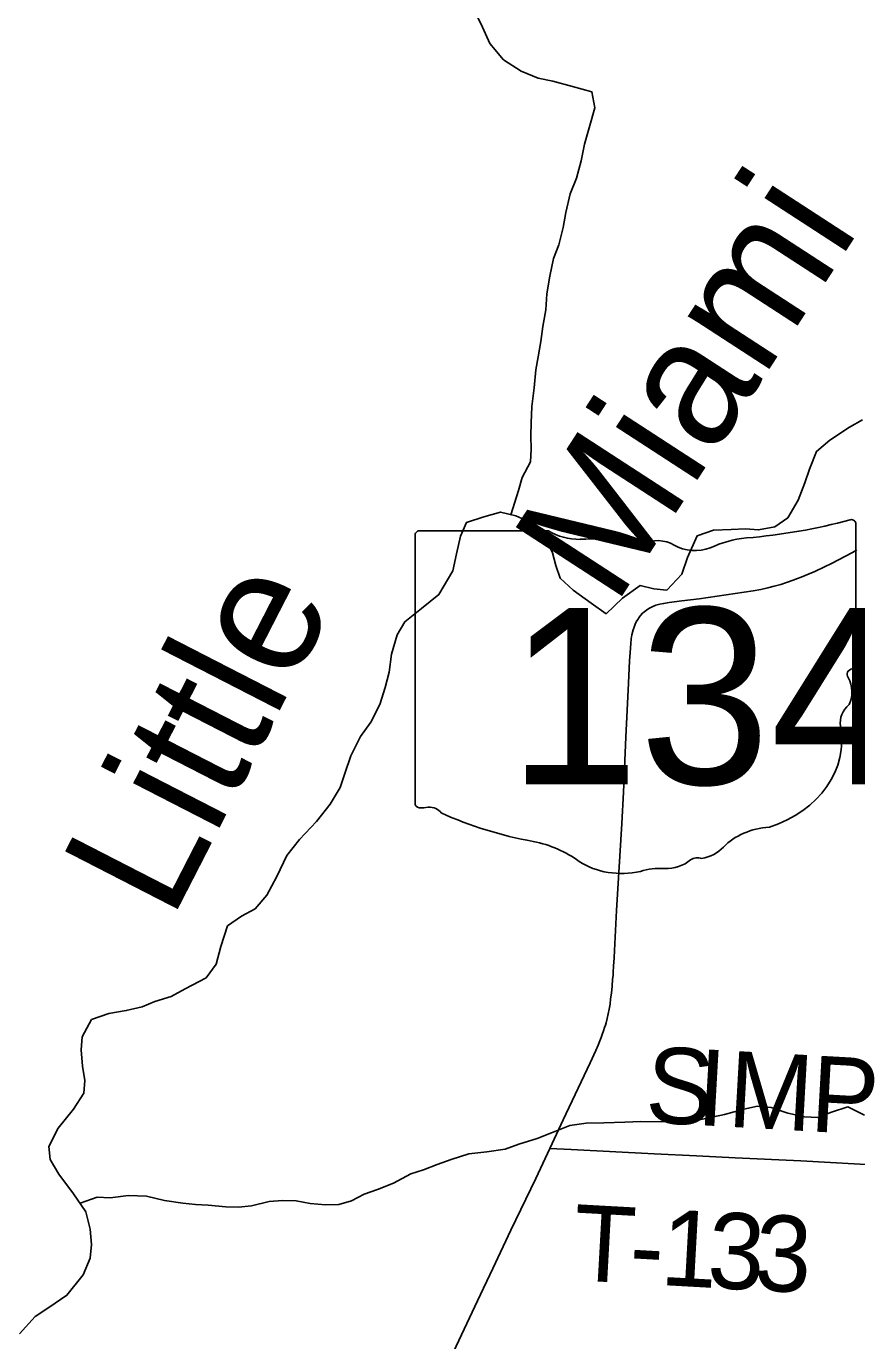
# Model space of a CAD drawing. Extents: x 1442749 to 1756758, y 235267 to 677782.
# Drawn here: x 1606204 to 1609483, y 468064 to 473252 of the extents above; entities that cross this region are included whole.
import ezdxf

# ---------------------------------------------------------------- set-up
doc = ezdxf.new("R2010")
doc.units = 0
for name, color, linetype in [('GM_X_Major_River', 7, 'Continuous'), ('GM_X_Major_River_Text', 7, 'Continuous'), ('GM_X_Minor_River', 7, 'Continuous'), ('GM_X_State_Location', 7, 'Continuous'), ('GM_X_State_Route', 7, 'Continuous'), ('GM_X_State_Shield', 7, 'Continuous'), ('GM_X_Township_Road', 7, 'Continuous'), ('GM_X_Township_Road_Text', 7, 'Continuous')]:
    doc.layers.add(name, color=color, linetype=linetype)

msp = doc.modelspace()

# ---------------------------------------------------------------- linework, layer by layer
at = {"layer": 'GM_X_Major_River'}
msp.add_lwpolyline([(1609505.4, 471698.5), (1609454.6, 471669.4), (1609377.4, 471618.9), (1609324.4, 471573.9), (1609296.9, 471504.3), (1609277.7, 471450.6), (1609252.2, 471381), (1609210.6, 471311.7), (1609159.8, 471276.6), (1609095.4, 471263.9), (1609043.4, 471269), (1608987.2, 471266.1), (1608917, 471263.5), (1608852.4, 471240.8), (1608814.5, 471155.4), (1608793.1, 471089.7), (1608733.7, 471026.8), (1608681.7, 471031.8), (1608627.8, 471044.9), (1608558.6, 470994.2), (1608493.2, 470933.4), (1608434, 470974.7), (1608362.9, 471026.2), (1608311.8, 471073.4), (1608294.9, 471123.8), (1608281.9, 471174.1), (1608255, 471228.8), (1608208.2, 471287.8), (1608136.7, 471319.3), (1608076.9, 471334.6), (1608010.4, 471315.9), (1607941.7, 471293.2), (1607918.6, 471239.6), (1607903.1, 471169.8), (1607887.6, 471102), (1607833.5, 471008.9), (1607764.2, 470954.2), (1607699, 470901.4), (1607667.9, 470849.9), (1607646.2, 470774.2), (1607636.7, 470702.3), (1607621.4, 470642.5), (1607599.9, 470574.8), (1607564.4, 470505.4), (1607523.1, 470448.1), (1607485.4, 470372.7), (1607461.9, 470303), (1607442.7, 470247.3), (1607403.2, 470182), (1607349.7, 470113), (1607282.1, 470042.2), (1607232.6, 469979.1), (1607192.8, 469895.7), (1607153.2, 469822.4), (1607107.9, 469769.2), (1607053.2, 469740.2), (1606998.3, 469701.3), (1606972.5, 469619.6), (1606953, 469549.9), (1606913.8, 469496.6), (1606830.7, 469452.2), (1606776, 469423.2), (1606711.4, 469402.5), (1606660.9, 469381.5), (1606598.5, 469366.7), (1606530.1, 469356.1), (1606461.4, 469331.4), (1606423.9, 469264), (1606420.8, 469212), (1606425.5, 469147.8), (1606434.3, 469091.5), (1606431.3, 469041.5), (1606389.8, 468978.2), (1606330.1, 468903.3), (1606292.5, 468829.9), (1606297.5, 468779.7), (1606332.3, 468720.9), (1606390.8, 468643.6), (1606439.4, 468572.5), (1606456, 468504), (1606460.7, 468443.8), (1606455.5, 468389.8), (1606428.1, 468324.2), (1606364.3, 468243.3), (1606293.1, 468194.7), (1606238.3, 468159.7), (1606176.7, 468090.8)], dxfattribs=at)
at = {"layer": 'GM_X_Minor_River'}
for points in [[(1608117, 471324.3), (1608147.3, 471419.2), (1608162, 471471.2), (1608194.9, 471532.9), (1608197.6, 471583), (1608196.3, 471635.1), (1608197, 471687.2), (1608199.9, 471751.3), (1608208.9, 471825.3), (1608215.8, 471895.4), (1608224.6, 471947.4), (1608235.4, 472007.4), (1608244.2, 472067.4), (1608255.2, 472133.4), (1608260, 472195.5), (1608271, 472265.5), (1608285.9, 472335.5), (1608306.7, 472389.3), (1608323.7, 472457.3), (1608334.5, 472517.2), (1608351.5, 472591.2), (1608376.4, 472653), (1608395.4, 472720.9), (1608408.3, 472786.9), (1608429.4, 472860.8), (1608448.3, 472930.7), (1608437.1, 472993), (1608361.2, 473014), (1608283.3, 473035), (1608225.3, 473047.8), (1608157.5, 473074.8), (1608087.9, 473119.8), (1608034.6, 473184.6), (1608005.4, 473249.1), (1607980, 473299.6)], [(1606416.1, 468606.5), (1606483.3, 468630.6), (1606535.4, 468627.9), (1606607.7, 468637), (1606677.9, 468634.1), (1606749.9, 468617.1), (1606821.9, 468606.2), (1606872, 468601.5), (1606922.1, 468598.8), (1606992.2, 468591.9), (1607042.3, 468591.3), (1607092.5, 468596.6), (1607163, 468613.8), (1607215.1, 468617.1), (1607269.3, 468616.4), (1607325.3, 468605.6), (1607385.4, 468600.9), (1607437.6, 468602.2), (1607487.9, 468615.6), (1607538.4, 468643), (1607590.8, 468660.3), (1607653.3, 468685.6), (1607722, 468722.8), (1607772.3, 468738.2), (1607826.7, 468759.5), (1607881.1, 468778.8), (1607951.6, 468802), (1608021.9, 468809.1), (1608094.3, 468820.2), (1608148.7, 468839.5), (1608221.2, 468862.6), (1608277.6, 468883.9), (1608350.2, 468913.1), (1608414.5, 468922.3), (1608484.7, 468923.3), (1608567, 468926.3), (1608631.2, 468929.5), (1608713.4, 468928.4), (1608769.6, 468929.7), (1608855.9, 468934.6), (1608960.5, 468957.3), (1609037, 468978.3), (1609091.3, 468989.6), (1609145.4, 468984.9), (1609211.3, 468962), (1609277.2, 468947.2), (1609329.3, 468944.5), (1609383.8, 468965.8), (1609448.2, 468987), (1609514, 468954.1)]]:
    msp.add_lwpolyline(points, dxfattribs=at)
at = {"layer": 'GM_X_State_Route'}
msp.add_lwpolyline([(1607869.6, 467975.8), (1607985.5, 468221.7), (1608045.9, 468349.1), (1608117.3, 468500.5), (1608215.9, 468704.2), (1608271.1, 468822.5), (1608271.4, 468823.1), (1608324, 468936.1), (1608431, 469161.3), (1608452.6, 469209.8), (1608461.6, 469230.1), (1608468.5, 469247.5), (1608473.7, 469260.6), (1608478.4, 469272.6), (1608483.2, 469286.7), (1608487.6, 469300), (1608490.7, 469309.6), (1608493.4, 469319), (1608497.5, 469335.8), (1608501.9, 469353.7), (1608505.2, 469372.3), (1608508.8, 469392.2), (1608511.3, 469412.9), (1608513.1, 469427.2), (1608515.5, 469447.3), (1608517.1, 469464.8), (1608519.2, 469489.4), (1608520.7, 469507.1), (1608521.8, 469519), (1608523.1, 469542.6), (1608525, 469575.4), (1608526.6, 469604.1), (1608533.9, 469761.4), (1608555.6, 470105.3), (1608561.8, 470229.7), (1608570.9, 470446.1), (1608581.5, 470659.1), (1608586.2, 470747.6), (1608587.9, 470780.5), (1608590.9, 470815.2), (1608592.8, 470834), (1608595.1, 470850), (1608599.9, 470869.4), (1608604, 470880.8), (1608607.9, 470891.7), (1608612.3, 470900.7), (1608618.3, 470910.1), (1608625, 470920.7), (1608628.9, 470926.1), (1608636.6, 470934.9), (1608645.7, 470942.5), (1608654.9, 470949.3), (1608665.1, 470955.8), (1608675.4, 470961), (1608689.5, 470966.6), (1608705.9, 470970.7), (1608720.4, 470973.1), (1608743, 470977.5), (1608792.4, 470984.2), (1608860.8, 470992.5), (1608967.9, 471007.5), (1609074.8, 471023.8), (1609104.2, 471029.6), (1609132.4, 471035.2), (1609157.5, 471041.9), (1609182.8, 471048.8), (1609205.8, 471056.6), (1609232.2, 471065.5), (1609249.7, 471072.5), (1609263.7, 471078.1), (1609295.9, 471091), (1609317.1, 471100.6), (1609355.6, 471117.9), (1609383.7, 471131.9), (1609411.2, 471145.6), (1609438.9, 471160.4), (1609466, 471175), (1609483.9, 471185.6)], dxfattribs=at)
at = {"layer": 'GM_X_State_Shield'}
for p, q in [((1609479.4, 470734.1), (1609479.4, 471286.9)), ((1607739.2, 471242.5), (1607739.2, 470185.9)), ((1608266, 471260.7), (1607756.3, 471260.7)), ((1609479.2, 470734.3), (1609479.4, 470734.1))]:
    msp.add_line(p, q, dxfattribs=at)
for centre, major_axis, start_param, end_param in [((1608859.5, 472701.2), (1845.5, 0), 4.814394, 5.042369), ((1609460.1, 471289.2), (19.4, 0), 6.141152, 7.989035), ((1607759.1, 471244.7), (20.2, 0), 1.712693, 3.28349), ((1608387.3, 471383.3), (195.5, 0), 4.042523, 4.731795), ((1608452.2, 470667.5), (702, 0), 1.404758, 1.657858), ((1608611.5, 471250.2), (56.4, 0), 3.836095, 5.185415), ((1608694.3, 471128.1), (117.3, 0), 0.950623, 2.079405), ((1609094.9, 470937.9), (371.3, 0), 1.699011, 2.107814), ((1608845.7, 471295.6), (141.1, 0), 4.081561, 5.145723), ((1609474.9, 470693.5), (30, 0), 1.883978, 3.671073), ((1609458.7, 470732), (20.7, 0), 5.05454, 6.418171), ((1609284.2, 470623.7), (180, 0), 5.934695, 6.695948), ((1609548.8, 470502.8), (130.9, 0), 2.387724, 3.262537), ((1608962.9, 470432.5), (461.6, 0), 5.101752, 6.440018), ((1607759.3, 470183.5), (20.3, 0), 3.00124, 4.508301), ((1607762.4, 470291.6), (155.2, 0), 4.665946, 4.897461), ((1607794.1, 470124.9), (56, 0), 0.519207, 1.627899), ((1608500.7, 471074.2), (1332.7, 0), 4.195997, 4.488961), ((1609157.5, 469889.2), (252.8, 0), 1.647645, 2.488434), ((1608103.4, 469711.2), (417, 0), 0.823519, 1.323587), ((1608837.2, 470083.5), (149.1, 0), 4.937069, 5.64225), ((1608554.4, 470119.7), (264.6, 0), 4.026481, 4.996735), ((1608707.3, 469754.3), (217.4, 0), 1.495662, 1.94098), ((1608726.6, 470040.5), (141, 0), 4.691044, 5.507374), ((1608854.1, 469938.2), (39.7, 0), 1.147584, 2.315152)]:
    msp.add_ellipse(centre, major_axis=major_axis, ratio=0.8, start_param=start_param, end_param=end_param, dxfattribs=at)
at = {"layer": 'GM_X_Township_Road'}
msp.add_lwpolyline([(1608271.1, 468822.5), (1608355.3, 468818.3), (1608682.8, 468802.2), (1608849.8, 468793.5), (1609003.7, 468785.4), (1609262.5, 468773.3), (1609590.1, 468755.5)], dxfattribs=at)

# ---------------------------------------------------------------- texts
at = {"layer": 'GM_X_Major_River_Text'}
for s, height, rotation, p in [('Miami', 500.01, 57.0037, (1608526.4, 470956.8)), ('Little', 500.02, 62.8288, (1606776.9, 469718.5))]:
    msp.add_text(s, height=height, rotation=rotation, dxfattribs=at).set_placement(p)
at = {"layer": 'GM_X_State_Location'}
for s in ['s', 'r']:
    msp.add_text(s, height=1, dxfattribs=at).set_placement((1608589.7, 470643.9))
msp.add_text('134', height=1, rotation=0, dxfattribs=at).set_placement((1608236.7, 470571.2))
at = {"layer": 'GM_X_State_Shield'}
msp.add_text('134', height=696.1, dxfattribs=at).set_placement((1608106.1, 470260.4))
at = {"layer": 'GM_X_Township_Road_Text'}
for s, rotation, p in [('S', 356.7817, (1608644.3, 468927.2)), ('I', 356.7889, (1608846.4, 468915.8)), ('M', 356.7848, (1608969.5, 468908.9)), ('P', 356.8103, (1609294.7, 468890.6)), ('T', 356.8313, (1608356.7, 468303.3)), ('1', 356.8457, (1608703.9, 468284.1)), ('3', 356.8975, (1608888.7, 468273.9)), ('3', 357.133, (1609074.5, 468263.8)), ('-', 356.833, (1608580.8, 468290.9))]:
    msp.add_text(s, height=300, rotation=rotation, dxfattribs=at).set_placement(p)

doc.saveas('drawing.dxf')
